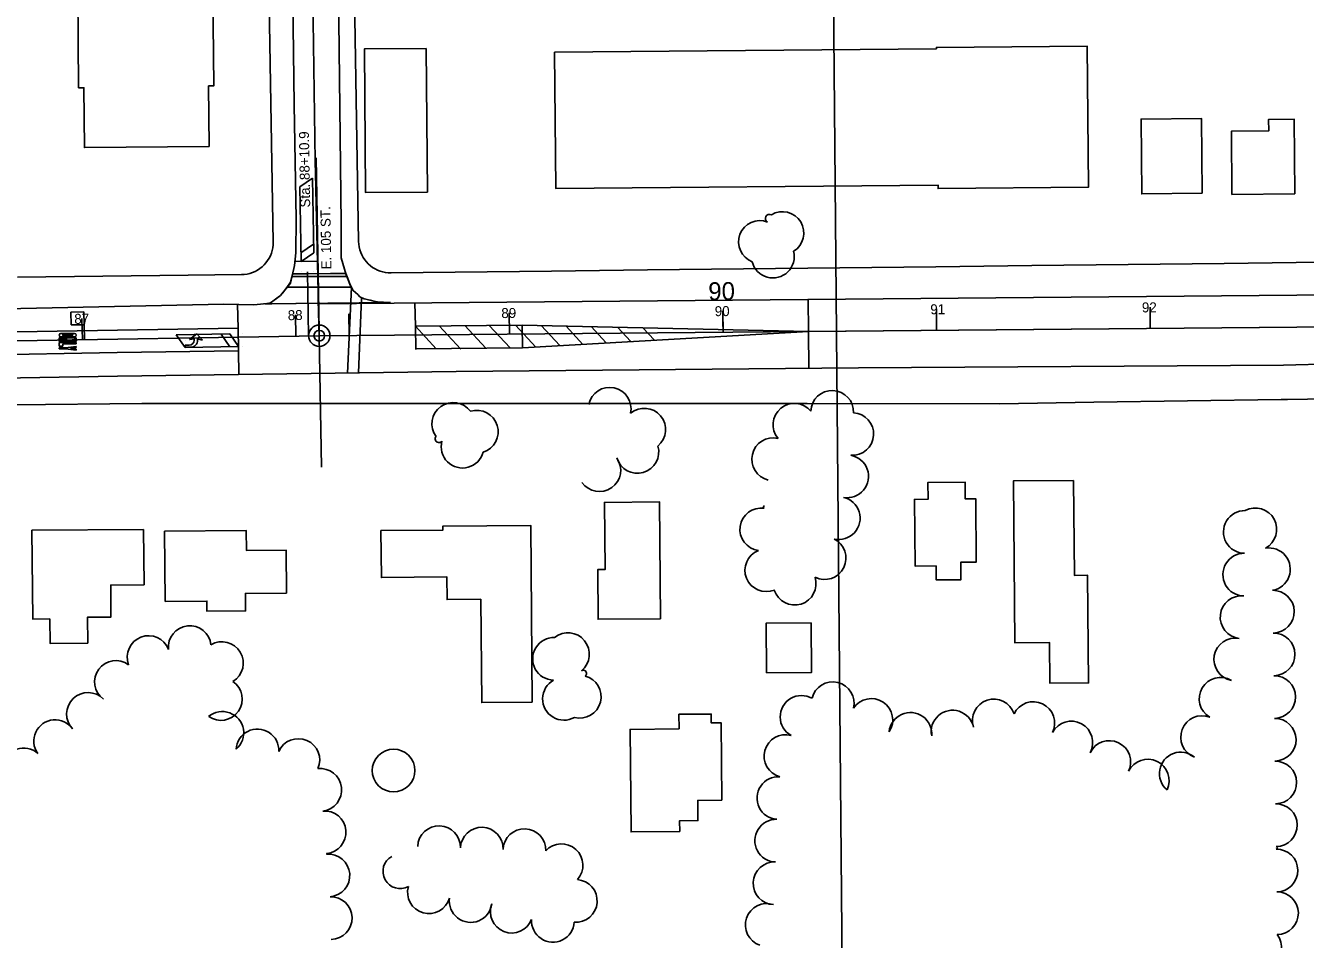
# Model space of a CAD drawing. Extents: x -2233 to 187241, y 4582 to 150524.
# Drawn here: x 108616 to 109215, y 59201 to 59629 of the extents above; entities that cross this region are included whole.
import ezdxf

# ---------------------------------------------------------------- set-up
doc = ezdxf.new("R2010")
doc.units = 0
for name, color, linetype in [('AP_X_Misc', 7, 'Continuous'), ('BLDG', 7, 'Continuous'), ('GE_X_CL_100', 7, 'Continuous'), ('GE_X_CL_20', 7, 'Continuous'), ('GE_X_CL_2000', 7, 'Continuous'), ('GE_X_CL_50', 7, 'Continuous'), ('GRID', 7, 'Continuous'), ('PM_P_Cells', 7, 'Continuous'), ('PM_P_Channelizing_Line', 7, 'Continuous'), ('PM_P_CL_Double_Solid', 7, 'Continuous'), ('PM_P_Crosswalk', 7, 'Continuous'), ('PM_P_Stop_Line', 7, 'Continuous'), ('PM_P_Text', 7, 'Continuous'), ('PM_P_Transverse_Line', 7, 'Continuous'), ('ROAD', 7, 'Continuous'), ('RW_X_Fee_RW', 7, 'Continuous'), ('SG_P_Detection', 7, 'Continuous'), ('TREES', 7, 'Continuous')]:
    doc.layers.add(name, color=color, linetype=linetype)

msp = doc.modelspace()

# ---------------------------------------------------------------- linework, layer by layer
at = {"layer": 'AP_X_Misc'}
msp.add_lwpolyline([(108728.46, 59498.59), (108731.01, 59498.99), (108732.64, 59500.2), (108735.17, 59502.1), (108736.54, 59503.57), (108738.6, 59506.17), (108740.37, 59508.72), (108740.9, 59511.04), (108741.25, 59512.59), (108748.14, 59512.65), (108758.96, 59512.74), (108763.49, 59512.78), (108766.22, 59512.81), (108767.11, 59510.33), (108768.21, 59507.49), (108769.71, 59504.71), (108771.76, 59502.84), (108772.84, 59501.85), (108774.87, 59500.9), (108777.54, 59500.21), (108779.97, 59499.59), (108782.28, 59499.32), (108785.07, 59499.18), (108785.07, 59499.07), (108764.15, 59498.88), (108742.85, 59498.69), (108731.52, 59498.59)], close=True, dxfattribs=at)
at = {"layer": 'BLDG'}
for points in [[(108709.02, 59769.88), (108717.51, 59769.95), (108717.89, 59726.39), (108703.11, 59726.26), (108703.51, 59680.89), (108711.54, 59680.96), (108711.86, 59644.39), (108703.98, 59644.32), (108704.36, 59600.61), (108701.95, 59600.59), (108702.2, 59572.22), (108643.85, 59571.71), (108643.61, 59599.73), (108641.1, 59599.71), (108640.71, 59643.94), (108633.19, 59643.87), (108632.87, 59680.34), (108640.81, 59680.41), (108640.42, 59724.95), (108625, 59724.81), (108624.63, 59768.11), (108632.67, 59768.18), (108632.53, 59784.76), (108708.89, 59785.43)], [(108803.81, 59618.16), (108804.4, 59550.88), (108775.48, 59550.63), (108774.89, 59617.91)], [(109042.75, 59617.89), (109042.75, 59618.62), (109113.27, 59619.24), (109113.85, 59553.13), (109043.51, 59552.52), (109043.5, 59554.12), (108864.5, 59552.55), (108863.94, 59616.33)], [(109167.21, 59550.29), (109166.9, 59585.31), (109138.58, 59585.07), (109138.89, 59550.04)], [(109210.54, 59550.01), (109210.24, 59584.97), (109198.26, 59584.87), (109198.3, 59579.52), (109180.84, 59579.37), (109181.1, 59549.76)], [(109042.59, 59375.79), (109042.65, 59369.22), (109054.2, 59369.32), (109054.13, 59377.49), (109061.4, 59377.56), (109061.14, 59407.2), (109056.19, 59407.15), (109056.12, 59415.01), (109038.75, 59414.86), (109038.82, 59407.01), (109032.43, 59406.95), (109032.7, 59375.71)], [(109106.9, 59415.8), (109107.29, 59371.35), (109113.49, 59371.4), (109113.93, 59321.01), (109095.82, 59320.85), (109095.65, 59339.97), (109079.4, 59339.83), (109078.74, 59415.56)], [(108913.61, 59351.07), (108913.13, 59405.73), (108887.3, 59405.51), (108887.57, 59374.08), (108884.13, 59374.05), (108884.34, 59350.81)], [(108671.52, 59392.91), (108671.75, 59366.95), (108656.12, 59366.81), (108656.25, 59351.8), (108645.26, 59351.7), (108645.37, 59339.62), (108627.71, 59339.47), (108627.61, 59350.96), (108619.62, 59350.89), (108619.25, 59392.46)], [(108681.68, 59359.15), (108701.17, 59359.32), (108701.21, 59354.57), (108719.3, 59354.73), (108719.22, 59362.9), (108738.41, 59363.07), (108738.24, 59383.19), (108719.66, 59383.02), (108719.58, 59392.34), (108681.39, 59392.01)], [(108853.5, 59311.97), (108829.81, 59311.76), (108829.38, 59360.17), (108813.6, 59360.03), (108813.51, 59370.61), (108782.84, 59370.35), (108782.65, 59392.3), (108811.67, 59392.56), (108811.65, 59394.41), (108852.78, 59394.77)], [(108984.04, 59349.15), (108984.25, 59325.89), (108963.21, 59325.71), (108963.01, 59348.97)], [(108922.22, 59299.43), (108922.16, 59306.29), (108937.29, 59306.42), (108937.32, 59302.25), (108941.91, 59302.29), (108942.23, 59266.09), (108930.96, 59265.99), (108931.04, 59256.5), (108922.49, 59256.43), (108922.54, 59251.43), (108899.73, 59251.23), (108899.31, 59299.23)]]:
    msp.add_lwpolyline(points, close=True, dxfattribs=at)
at = {"layer": 'GE_X_CL_100'}
for p, q in [((108842.83, 59484.39), (108842.74, 59494.39)), ((108942.82, 59485.27), (108942.74, 59495.27)), ((109042.82, 59486.15), (109042.73, 59496.15)), ((109142.82, 59487.03), (109142.73, 59497.03)), ((108642.85, 59481.69), (108642.68, 59491.69)), ((108742.83, 59483.42), (108742.66, 59493.41))]:
    msp.add_line(p, q, dxfattribs=at)
msp.add_circle((108753.77, 59483.6), 5, dxfattribs=at)
at = {"layer": 'GE_X_CL_20'}
for p, q in [((108753.77, 59483.6), (108752.13, 59552)), ((108753.77, 59483.6), (109868.59, 59493.43)), ((108427.33, 59477.99), (108753.77, 59483.6))]:
    msp.add_line(p, q, dxfattribs=at)
at = {"layer": 'GE_X_CL_2000'}
for p, q in [((108753.77, 59483.6), (109868.59, 59493.43)), ((108427.33, 59477.99), (108753.77, 59483.6))]:
    msp.add_line(p, q, dxfattribs=at)
msp.add_lwpolyline([(108749.63, 59753.03), (108750.37, 59674.86), (108751.79, 59565.31), (108753.04, 59516.33), (108753.3, 59500.18), (108753.77, 59483.6)], dxfattribs=at)
at = {"layer": 'GE_X_CL_50'}
for p, q in [((108753.72, 59486.1), (108752.33, 59566.9)), ((108742.83, 59483.42), (108742.75, 59488.41)), ((108842.83, 59484.39), (108842.78, 59489.39)), ((108942.82, 59485.27), (108942.78, 59490.27)), ((109042.82, 59486.15), (109042.78, 59491.15)), ((109142.82, 59487.03), (109142.77, 59492.03)), ((108642.85, 59481.69), (108642.76, 59486.69))]:
    msp.add_line(p, q, dxfattribs=at)
msp.add_circle((108753.77, 59483.6), 2.5, dxfattribs=at)
at = {"layer": 'GRID'}
msp.add_line((108991.12, 60034.87), (109014.66, 57337.2), dxfattribs=at)
at = {"layer": 'PM_P_Cells'}
for p, q in [((108632.01, 59482.03), (108632.01, 59482.53)), ((108632.01, 59482.53), (108640.01, 59482.53)), ((108632.01, 59481.37), (108635.76, 59482.03)), ((108635.76, 59482.03), (108632.01, 59482.03)), ((108632.85, 59484.7), (108634.01, 59484.7)), ((108639.18, 59483.03), (108632.85, 59483.03)), ((108634.01, 59484.7), (108634.01, 59484.2)), ((108634.01, 59484.2), (108634.01, 59484.7)), ((108634.01, 59484.7), (108638.01, 59484.7)), ((108638.01, 59484.2), (108634.01, 59484.2)), ((108634.01, 59483.53), (108638.01, 59483.53)), ((108640.01, 59482.03), (108636.26, 59481.37)), ((108638.01, 59484.2), (108638.01, 59484.7)), ((108638.01, 59484.7), (108639.18, 59484.7)), ((108638.01, 59484.7), (108638.01, 59484.2)), ((108640.01, 59482.53), (108640.01, 59482.03)), ((108696.47, 59484.53), (108692.95, 59481.87)), ((108692.95, 59481.87), (108695.19, 59482.2)), ((108695.19, 59482.2), (108695.19, 59481.5)), ((108699.03, 59481.53), (108696.47, 59484.53)), ((108696.79, 59481.53), (108696.79, 59482.2)), ((108696.79, 59482.2), (108699.03, 59481.53)), ((108632.01, 59480.87), (108632.01, 59481.37)), ((108640.01, 59480.87), (108632.01, 59480.87)), ((108632.01, 59480.78), (108632.01, 59480.78)), ((108632.01, 59478.7), (108632.01, 59480.37)), ((108632.01, 59480.37), (108640.01, 59480.37)), ((108633.68, 59478.7), (108632.01, 59478.7)), ((108632.01, 59477.45), (108632.01, 59477.95)), ((108632.01, 59477.95), (108635.01, 59477.95)), ((108635.01, 59477.45), (108632.01, 59477.45)), ((108640.01, 59479.87), (108633.68, 59479.87)), ((108633.68, 59479.87), (108633.68, 59478.7)), ((108635.01, 59477.95), (108640.01, 59478.53)), ((108640.01, 59476.87), (108635.01, 59477.45)), ((108636.26, 59481.37), (108640.01, 59481.37)), ((108640.01, 59478.03), (108637.35, 59477.7)), ((108637.35, 59477.7), (108640.01, 59477.37)), ((108640.01, 59481.37), (108640.01, 59480.87)), ((108640.01, 59480.78), (108640.01, 59480.78)), ((108640.01, 59480.37), (108640.01, 59479.87)), ((108640.01, 59478.53), (108640.01, 59478.03)), ((108640.01, 59477.37), (108640.01, 59476.87)), ((108691.03, 59481.53), (108691.03, 59481.53)), ((108692.89, 59479.2), (108691.03, 59479.2)), ((108691.03, 59479.2), (108691.03, 59478.2)), ((108691.03, 59478.2), (108693.51, 59478.2)), ((108699.03, 59481.53), (108699.03, 59481.53))]:
    msp.add_line(p, q, dxfattribs=at)
for centre, radius, start, end in [((108632.85, 59483.87), 0.833, 90, 270), ((108634.01, 59483.87), 0.333, 90, 270), ((108638.01, 59483.87), 0.333, 270, 90), ((108639.18, 59483.87), 0.833, 270, 90), ((108692.89, 59481.5), 2.3, 270, 0), ((108693.51, 59481.48), 3.28, 270, 0.90849)]:
    msp.add_arc(centre, radius, start, end, dxfattribs=at)
at = {"layer": 'PM_P_Channelizing_Line'}
msp.add_lwpolyline([(108592.96, 59474.55), (108659.09, 59475.69), (108715.95, 59476.44)], dxfattribs=at)
at = {"layer": 'PM_P_CL_Double_Solid'}
for p, q in [((108798.76, 59488.07), (108848.76, 59488.59)), ((108848.76, 59488.59), (108982.82, 59485.62)), ((108982.82, 59485.62), (109707.79, 59492.01)), ((108592.78, 59485.01), (108715.77, 59487.13)), ((108848.94, 59477.94), (108982.82, 59485.62)), ((108798.94, 59477.43), (108848.94, 59477.94))]:
    msp.add_line(p, q, dxfattribs=at)
at = {"layer": 'PM_P_Crosswalk'}
for p, q in [((108738.67, 59506.27), (108768.81, 59506.38)), ((108740.95, 59511.28), (108766.74, 59511.37)), ((108768.81, 59506.38), (108767.06, 59466.12)), ((108773.59, 59501.23), (108772.07, 59466.19))]:
    msp.add_line(p, q, dxfattribs=at)
at = {"layer": 'PM_P_Stop_Line'}
for p, q in [((108753.17, 59518.49), (108742.35, 59518.3)), ((108798.76, 59488.07), (108798.57, 59499)), ((108716.14, 59465.44), (108715.76, 59487.59))]:
    msp.add_line(p, q, dxfattribs=at)
at = {"layer": 'PM_P_Text'}
for p, q in [((108748.8, 59483.52), (108748.29, 59513.53)), ((108982.82, 59485.62), (108982.69, 59500.62)), ((108715.77, 59487.13), (108715.57, 59498.22)), ((108643.79, 59481.71), (108643.66, 59488.77)), ((108767.83, 59483.85), (108767.66, 59493.84)), ((108798.95, 59477.15), (108798.76, 59488.07)), ((108848.94, 59477.94), (108848.76, 59488.59)), ((108753.77, 59483.6), (108754.83, 59422.09)), ((108982.98, 59468.31), (108982.82, 59485.62))]:
    msp.add_line(p, q, dxfattribs=at)
at = {"layer": 'PM_P_Transverse_Line'}
for p, q in [((108798.76, 59488.07), (108808.52, 59477.52)), ((108809.96, 59488.19), (108820.08, 59477.24)), ((108821.94, 59488.31), (108831.7, 59477.76)), ((108833.34, 59488.43), (108843.1, 59477.88)), ((108845.69, 59488.55), (108855.18, 59478.3)), ((108857.6, 59488.39), (108866.34, 59478.94)), ((108869.33, 59488.13), (108877.25, 59479.56)), ((108881.02, 59487.87), (108888.13, 59480.19)), ((108893.38, 59487.6), (108899.63, 59480.85)), ((108905.3, 59487.34), (108910.71, 59481.48))]:
    msp.add_line(p, q, dxfattribs=at)
at = {"layer": 'ROAD'}
for p, q in [((108741.25, 59512.59), (108766.22, 59512.81)), ((108753.64, 59498.6), (109442.67, 59504.68)), ((108728.22, 59498.57), (108787.18, 59499.08))]:
    msp.add_line(p, q, dxfattribs=at)
for points in [[(108497.05, 59494.63), (108614.11, 59496.32), (108709.07, 59498.4), (108723.18, 59498.02), (108730.82, 59498.85), (108735.67, 59502.47), (108740.27, 59508.27), (108742.14, 59516.47), (108742.82, 59522.36), (108742.89, 59538.33), (108742.01, 59591.78), (108739.97, 59750.84), (108736.94, 59907.6), (108734.63, 60032.63)], [(108787.18, 59499.08), (108780.74, 59499.39), (108773.5, 59501.25), (108769.04, 59505.32), (108766.41, 59512.15), (108764.1, 59520.13), (108764.05, 59536.16), (108762.74, 59644.79)], [(108504.8, 59462.02), (108659.25, 59464.69), (108817.92, 59466.8), (109006.17, 59468.53), (109205.25, 59469.85), (109228.42, 59470.48), (109232.37, 59468.33), (109234.96, 59462.98), (109236.13, 59457.32), (109236.1, 59430.31), (109236.26, 59420.3), (109255.46, 59421.04), (109255.25, 59456.46), (109258.07, 59464.46), (109261.84, 59470.84)]]:
    msp.add_lwpolyline(points, dxfattribs=at)
at = {"layer": 'RW_X_Fee_RW'}
for p, q in [((108770.51, 59451.84), (108850.76, 59451.84)), ((108850.76, 59451.84), (108941.03, 59451.85)), ((108941.03, 59451.85), (108982.13, 59451.85))]:
    msp.add_line(p, q, dxfattribs=at)
for points in [[(108732.2, 59527.44), (108730.31, 59638.93), (108729.46, 59688.93), (108728.69, 59733.92), (108727.93, 59778.91), (108727.17, 59823.91), (108726.4, 59868.9), (108725.64, 59913.9), (108724.88, 59958.89), (108724.12, 60003.88), (108723.35, 60048.88), (108722.59, 60093.87), (108721.83, 60138.88)], [(108772.2, 59527.74), (108770.59, 59622.81), (108768.98, 59717.71)], [(108717.37, 59512.19), (108718.68, 59512.26), (108719.98, 59512.45), (108721.26, 59512.75), (108722.51, 59513.16), (108723.71, 59513.68), (108724.87, 59514.3), (108725.97, 59515.02), (108727, 59515.83), (108727.95, 59516.73), (108728.83, 59517.71), (108729.61, 59518.77), (108730.3, 59519.88), (108730.89, 59521.06), (108731.37, 59522.28), (108731.75, 59523.54), (108732.01, 59524.82), (108732.16, 59526.13), (108732.2, 59527.44)], [(108772.2, 59527.74), (108772.28, 59526.44), (108772.47, 59525.15), (108772.77, 59523.88), (108773.18, 59522.64), (108773.7, 59521.44), (108774.32, 59520.3), (108775.04, 59519.21), (108775.85, 59518.19), (108776.74, 59517.24), (108777.72, 59516.37), (108778.76, 59515.59), (108779.87, 59514.9), (108781.03, 59514.32), (108782.25, 59513.83), (108783.49, 59513.46), (108784.77, 59513.19), (108786.06, 59513.04), (108787.37, 59512.99)], [(108787.37, 59512.99), (108817.45, 59513.34), (108862.45, 59513.86), (108907.45, 59514.38), (108952.45, 59514.9), (108997.44, 59515.41), (109042.44, 59515.93), (109087.44, 59516.45), (109132.44, 59516.97), (109177.44, 59517.49), (109222.44, 59518.01), (109267.43, 59518.53), (109312.43, 59519.04), (109357.43, 59519.56)], [(108612.46, 59510.98), (108652.46, 59511.44), (108692.46, 59511.9), (108717.37, 59512.19)], [(108982.13, 59451.85), (109072.44, 59451.74), (109116.43, 59452.4), (109204.16, 59453.7), (109207.16, 59453.74), (109254.16, 59454.44), (109304.16, 59455.18), (109354.15, 59455.92), (109404.15, 59456.66), (109462.14, 59457.53), (109514.14, 59458.3), (109534.14, 59458.59), (109539.14, 59458.67), (109564.13, 59459.04), (109577.22, 59459.23), (109613.16, 59459.77), (109663.16, 59460.51), (109725.66, 59461.43), (109740.66, 59461.66), (109765.66, 59462.03), (109800.65, 59462.55), (109835.48, 59463.06)], [(108610.64, 59451.23), (108670.71, 59451.83), (108750.76, 59451.84)], [(108750.76, 59451.84), (108757.56, 59451.84), (108770.51, 59451.84)]]:
    msp.add_lwpolyline(points, dxfattribs=at)
at = {"layer": 'SG_P_Detection'}
for p, q in [((108744.64, 59553.36), (108750.57, 59557.46)), ((108751.19, 59522.47), (108750.57, 59557.46)), ((108744.64, 59553.36), (108745.26, 59518.36)), ((108744.67, 59549.47), (108744.67, 59549.47)), ((108750.67, 59549.57), (108750.67, 59549.57)), ((108745.19, 59522.36), (108751.12, 59526.47)), ((108745.26, 59518.36), (108751.19, 59522.47)), ((108745.29, 59513.48), (108745.29, 59513.48)), ((108751.29, 59513.58), (108751.29, 59513.58)), ((108643.52, 59494.77), (108637.52, 59494.62)), ((108637.67, 59488.63), (108637.52, 59494.62)), ((108643.66, 59488.77), (108643.52, 59494.77)), ((108643.66, 59488.77), (108637.67, 59488.63)), ((108711.85, 59484.46), (108686.85, 59484.07)), ((108690.94, 59478.13), (108686.85, 59484.07)), ((108691.91, 59484.07), (108691.91, 59484.07)), ((108711.94, 59478.46), (108707.85, 59484.39)), ((108715.94, 59478.52), (108711.85, 59484.46)), ((108717.91, 59484.52), (108717.91, 59484.52)), ((108690.94, 59478.13), (108715.94, 59478.52)), ((108692.01, 59478.07), (108692.01, 59478.07)), ((108718.01, 59478.52), (108718.01, 59478.52))]:
    msp.add_line(p, q, dxfattribs=at)
at = {"layer": 'TREES'}
for centre, radius, start, end in [((108960.07, 59527.52), 10, 68.90104, 248.90104), ((108964.57, 59538.53), 1.91, 61.96986, 241.96985), ((108970.66, 59531.67), 10, 301.2953, 121.2953), ((108966.17, 59520.66), 10, 194.28938, 14.28938), ((108889.74, 59449.38), 10, 348.03572, 168.03572), ((108816.51, 59442.3), 10, 36.08905, 216.08905), ((108993.92, 59447.91), 10, 357.83948, 177.83948), ((108827.55, 59438.64), 10, 287.23169, 107.23169), ((108905.92, 59439.62), 10, 309.75198, 129.75197), ((108976.24, 59441.9), 10, 39.73574, 219.73574), ((109003.3, 59437.56), 10, 266.50456, 86.50456), ((108809.8, 59435.3), 1.76, 141.2071, 321.2071), ((108820.85, 59431.64), 10, 165.19562, 345.19562), ((108966.28, 59425.76), 10, 76.92249, 256.92249), ((108902.71, 59429.15), 10, 196.14709, 16.14709), ((108884.93, 59420.61), 10, 215.12844, 35.12844), ((109000.95, 59417.73), 10, 259.95838, 79.95838), ((108996.99, 59398.13), 10, 257.22659, 77.22659), ((108960.73, 59392.9), 10, 82.04008, 262.04007), ((108962.19, 59403.35), 0.55, 81.77809, 261.77808), ((109187.13, 59391.69), 10, 89.12617, 269.12617), ((109192.03, 59392.89), 10, 298.35558, 118.35558), ((108990.35, 59379.41), 10, 243.67872, 63.67872), ((108963.09, 59373.73), 10, 112.00055, 292.00055), ((109186.83, 59371.7), 9.99, 89.12616, 269.12616), ((109198.39, 59374.22), 10, 279.26394, 99.26394), ((108976.37, 59367.45), 10, 197.43196, 17.43196), ((109200.23, 59354.35), 10, 271.26807, 91.26807), ((109185.59, 59351.77), 10, 83.79469, 263.79469), ((108693.12, 59337.76), 10, 6.1343, 186.1343), ((108870.22, 59334.48), 10, 308.83468, 128.83468), ((109200.58, 59334.36), 10, 270.7575, 90.7575), ((108673.84, 59333.11), 10, 20.98027, 200.98027), ((108708.21, 59330.25), 10, 300.98395, 120.98395), ((108863.7, 59332.27), 10, 88.59228, 268.59228), ((109182.66, 59332), 10, 79.34083, 259.34083), ((108658.59, 59321.46), 10, 53.75065, 233.75065), ((108877.36, 59325.43), 1.53, 304.86331, 124.86332), ((108707.68, 59313.45), 10, 235.35227, 55.35227), ((108868.34, 59313.54), 10, 119.23603, 299.23603), ((108875.73, 59314.5), 10, 255.49419, 75.49419), ((108994.2, 59311.47), 10, 346.54983, 166.54983), ((109175.75, 59313.55), 10, 59.54835, 239.54835), ((109200.84, 59314.36), 10, 270.7575, 90.7575), ((108645.5, 59306.44), 10, 44.11188, 224.11188), ((108979.57, 59305.08), 10, 60.67854, 240.67854), ((109012.26, 59303.63), 10, 326.5074, 146.5074), ((109069.57, 59303.37), 10, 18.21011, 198.21011), ((109088.08, 59302.16), 10, 334.29764, 154.29764), ((108630.13, 59293.73), 10, 35.0542, 215.0542), ((108708.41, 59297.56), 10, 309.97541, 129.97541), ((109030.55, 59297.12), 10, 354.3007, 174.3007), ((109050.29, 59298.19), 10, 11.90307, 191.90307), ((109105.88, 59293.05), 10, 331.46173, 151.46173), ((109167.1, 59295.59), 10, 69.00465, 249.00465), ((109201.11, 59294.36), 10, 270.7575, 90.7575), ((108724.83, 59289.4), 10, 357.11778, 177.11778), ((108972.06, 59286.71), 10, 74.82603, 254.82603), ((108615.37, 59280.45), 10, 48.89544, 228.89544), ((108743.97, 59284.87), 10, 336.28438, 156.28438), ((109123.67, 59283.93), 10, 334.25443, 154.25443), ((108788.57, 59279.97), 10, 33.90708, 213.90708), ((108788.57, 59279.97), 10, 213.90708, 33.90708), ((109141.69, 59275.24), 10, 334.28194, 154.28194), ((109157.1, 59278.58), 10, 50.14786, 230.14786), ((109201.37, 59274.36), 10, 270.7575, 90.7575), ((108754.27, 59270.91), 10, 276.58849, 96.58849), ((108968.74, 59267.08), 10, 85.95449, 265.95449), ((108756.29, 59251.02), 10, 274.97848, 94.97848), ((109201.64, 59254.36), 10, 270.7575, 90.7575), ((108967.7, 59247.11), 10, 88.12159, 268.12159), ((108809.85, 59244.06), 10, 358.01687, 178.01687), ((108829.84, 59243.36), 10, 358.01686, 178.01686), ((108849.83, 59242.67), 10, 358.01687, 178.01687), ((108867.22, 59235.6), 10, 317.72217, 137.72216), ((109201.78, 59243.75), 0.618, 270.75751, 90.75752), ((109201.92, 59233.13), 10, 270.7575, 90.7575), ((108757.17, 59240.91), 0.142, 274.97554, 94.9755), ((108758.05, 59230.81), 10, 274.97557, 94.97557), ((108791.63, 59232.7), 8.03, 118.89786, 298.89786), ((108966.91, 59227.13), 10, 87.35486, 267.35486), ((108805.13, 59222.94), 10, 164.16168, 344.16168), ((108873.88, 59218.9), 10, 265.77784, 85.77784), ((108759.14, 59210.85), 10, 271.2784, 91.2784), ((108824.66, 59218.84), 10, 172.1322, 352.1322), ((109202.18, 59213.13), 10, 270.7575, 90.7575), ((108843.88, 59213.83), 10, 158.63242, 338.63242), ((108963.27, 59207.66), 10, 71.42927, 251.42927), ((108863.17, 59209.55), 10, 176.38925, 356.38926), ((109194.28, 59197.18), 10, 216.52994, 36.52994)]:
    msp.add_arc(centre, radius, start, end, dxfattribs=at)

# ---------------------------------------------------------------- texts
at = {"layer": 'GE_X_CL_100'}
msp.add_text('90', height=8.4, rotation=0.50492, dxfattribs=at).set_placement((108935.94, 59500.21))
at = {"layer": 'GE_X_CL_50'}
for s, rotation, p in [('Sta. 88+10.9', 90.9861, (108749.54, 59543.67)), ('E. 105 ST.', 90.9861, (108759.46, 59514.69)), ('88', 0.9861, (108739.06, 59490.85)), ('89', 0.50492, (108839.03, 59491.86)), ('90', 0.50492, (108938.95, 59492.74)), ('91', 0.50492, (109039.89, 59493.63)), ('92', 0.50492, (109138.94, 59494.5)), ('87', 0.9861, (108639.11, 59489.13))]:
    msp.add_text(s, height=4.68, rotation=rotation, dxfattribs=at).set_placement(p)

doc.saveas('drawing.dxf')
